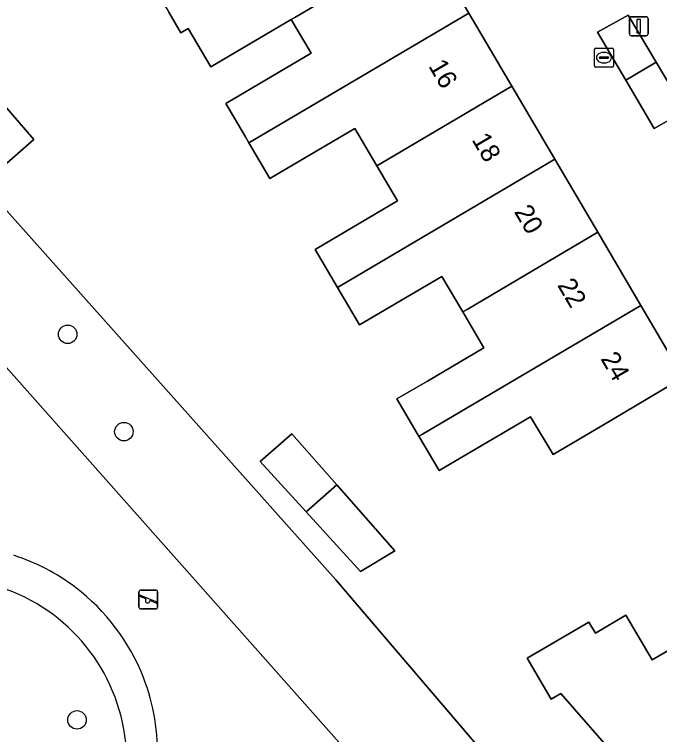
# Model space of a CAD drawing. Extents: x 161771 to 163125, y 382475 to 383179.
# Drawn here: x 162165.3 to 162199.39, y 382820.27 to 382858.33 of the extents above; entities that cross this region are included whole.
import ezdxf

# ---------------------------------------------------------------- set-up
doc = ezdxf.new("R2010")
doc.units = 0
for name, color, linetype in [('IMGEO_Boom', 7, 'Continuous'), ('IMGEO_Erf', 7, 'Continuous'), ('IMGEO_Groenvoorziening', 7, 'Continuous'), ('IMGEO_Kolk', 7, 'Continuous'), ('IMGEO_Lichtmast', 7, 'Continuous'), ('IMGEO_Pand', 7, 'Continuous'), ('IMGEO_Pand_nummerreeks', 7, 'Continuous'), ('IMGEO_Speelvoorziening', 7, 'Continuous'), ('IMGEO_Voetpad_halfverhard', 7, 'Continuous'), ('IMGEO_Woonerf_open', 7, 'Continuous')]:
    doc.layers.add(name, color=color, linetype=linetype)

msp = doc.modelspace()

# ---------------------------------------------------------------- linework, layer by layer
at = {"layer": 'IMGEO_Boom'}
for centre in [(162168.118, 382841.429), (162171.086, 382836.283), (162168.61, 382821.049)]:
    msp.add_circle(centre, 0.489, dxfattribs=at)
at = {"layer": 'IMGEO_Erf'}
for points in [[(162162.488, 382852.636), (162159.556, 382855.962), (162156.169, 382859.803), (162158.065, 382861.237), (162161.317, 382857.492), (162164.213, 382854.157), (162166.332, 382851.716), (162164.615, 382850.225)], [(162182.332, 382833.479), (162185.409, 382829.991), (162183.59, 382828.899), (162180.709, 382832.047), (162178.282, 382834.7), (162179.953, 382836.175)]]:
    msp.add_lwpolyline(points, close=True, dxfattribs=at)
for points in [[(162200.639, 382839.145), (162196.339, 382836.596), (162193.767, 382835.071), (162192.569, 382837.074), (162187.738, 382834.234), (162186.673, 382836.04), (162186.583, 382836.193), (162185.512, 382838.009), (162187.129, 382838.954), (162190.108, 382840.711), (162188.99, 382842.607), (162187.879, 382844.491), (162183.533, 382841.928), (162182.369, 382843.902), (162181.187, 382845.906), (162185.547, 382848.477), (162184.453, 382850.332), (162183.286, 382852.312), (162178.802, 382849.668), (162177.694, 382851.547), (162177.504, 382851.869), (162176.464, 382853.632), (162180.976, 382856.293), (162179.93, 382858.067), (162175.676, 382855.559), (162174.479, 382857.589), (162174.102, 382857.366), (162173.459, 382858.456)], [(162159.952, 382853.491), (162182.282, 382828.451), (162195.867, 382812.544)], [(162197.177, 382818.993), (162194.176, 382822.44), (162193.668, 382822.141), (162192.394, 382824.304), (162195.652, 382826.221), (162195.997, 382825.636), (162197.608, 382826.584), (162199.003, 382824.215), (162200.789, 382825.266)]]:
    msp.add_lwpolyline(points, dxfattribs=at)
at = {"layer": 'IMGEO_Groenvoorziening'}
for points in [[(162199.207, 382855.812), (162197.735, 382858.29), (162196.11, 382857.398), (162197.603, 382854.86)], [(162197.603, 382854.86), (162199.107, 382852.304), (162200.74, 382853.233), (162199.207, 382855.812)], [(162159.952, 382853.491), (162155.99, 382849.684), (162166.257, 382838.115), (162191.304, 382809.893), (162195.867, 382812.544), (162182.282, 382828.451)]]:
    msp.add_lwpolyline(points, close=True, dxfattribs=at)
msp.add_lwpolyline([(162177.167, 382803.833), (162179.999, 382803.256), (162175.528, 382810.819), (162182.789, 382815.147), (162187.315, 382807.576), (162189.983, 382809.126), (162191.304, 382809.893), (162166.257, 382838.115), (162155.99, 382849.684)], dxfattribs=at)
for centre, radius, start, end in [((162161.895, 382819.315), 10.966, 52.7531, 72.0693), ((162161.549, 382818.855), 9.685, 5.9133, 71.9775), ((162161.878, 382819.293), 10.994, 21.3654, 52.7521), ((162161.872, 382819.298), 10.997, 357.5149, 21.3309)]:
    msp.add_arc(centre, radius, start, end, dxfattribs=at)
at = {"layer": 'IMGEO_Kolk'}
for p, q in [((162195.953, 382855.621), (162195.953, 382856.473)), ((162196.028, 382856.547), (162196.88, 382856.547)), ((162196.954, 382856.473), (162196.954, 382855.621)), ((162196.212, 382856.041), (162196.212, 382856.053)), ((162196.255, 382856.09), (162196.653, 382856.09)), ((162196.441, 382856.327), (162196.466, 382856.327)), ((162196.696, 382856.053), (162196.696, 382856.041)), ((162196.65, 382856.004), (162196.252, 382856.004)), ((162196.464, 382855.767), (162196.439, 382855.767)), ((162196.88, 382855.547), (162196.028, 382855.547))]:
    msp.add_line(p, q, dxfattribs=at)
for points in [[(162195.953, 382855.621), (162195.953, 382856.473)], [(162196.028, 382856.547), (162196.88, 382856.547)], [(162196.954, 382856.473), (162196.954, 382855.621)], [(162196.88, 382855.547), (162196.028, 382855.547)]]:
    msp.add_lwpolyline(points, dxfattribs=at)
for centre, radius, start, end in [((162196.03, 382856.471), 0.0765, 91.552, 178.448), ((162196.03, 382856.471), 0.0765, 91.552, 178.448), ((162196.878, 382856.471), 0.0765, 1.552, 88.448), ((162196.878, 382856.471), 0.0765, 1.552, 88.448), ((162196.252, 382856.05), 0.0403, 85.8775, 175.7526), ((162196.249, 382856.04), 0.0366, 178.938, 274.7102), ((162196.653, 382856.047), 0.043, 264.8664, 352.4533), ((162196.657, 382856.052), 0.0386, 1.7309, 96.639), ((162196.03, 382855.623), 0.0765, 181.552, 268.448), ((162196.03, 382855.623), 0.0765, 181.552, 268.448), ((162196.878, 382855.623), 0.0765, 271.552, 358.448), ((162196.878, 382855.623), 0.0765, 271.552, 358.448)]:
    msp.add_arc(centre, radius, start, end, dxfattribs=at)
for centre, major_axis, ratio, start_param, end_param in [((162196.44, 382856.047), (-0.387, 0.002), 0.722429, 4.712389, 7.853982), ((162196.465, 382856.047), (-0.39, 0.002), 0.717154, 1.570796, 4.712389)]:
    msp.add_ellipse(centre, major_axis=major_axis, ratio=ratio, start_param=start_param, end_param=end_param, dxfattribs=at)
at = {"layer": 'IMGEO_Lichtmast'}
for p, q in [((162197.794, 382857.309), (162197.794, 382858.109)), ((162197.794, 382858.109), (162197.794, 382857.309)), ((162197.894, 382858.209), (162198.684, 382858.209)), ((162198.684, 382858.209), (162197.894, 382858.209)), ((162198.784, 382858.109), (162198.784, 382857.309)), ((162198.784, 382857.309), (162198.784, 382858.109)), ((162198.684, 382857.209), (162197.894, 382857.209)), ((162197.894, 382857.209), (162198.684, 382857.209))]:
    msp.add_line(p, q, dxfattribs=at)
msp.add_lwpolyline([(162198.214, 382858.084), (162198.364, 382858.084), (162198.364, 382857.334), (162198.214, 382857.334), (162198.214, 382858.084)], dxfattribs=at)
for centre, start, end in [((162197.894, 382858.109), 90, 180), ((162197.894, 382858.109), 90, 180), ((162198.684, 382858.109), 0, 90), ((162198.684, 382858.109), 360, 90), ((162197.894, 382857.309), 180, 270), ((162197.894, 382857.309), 180, 270), ((162198.684, 382857.309), 270, 0), ((162198.684, 382857.309), 270, 0)]:
    msp.add_arc(centre, 0.1, start, end, dxfattribs=at)
at = {"layer": 'IMGEO_Pand'}
for points in [[(162187.046, 382862.263), (162184.775, 382866.125), (162173.199, 382859.298), (162173.024, 382859.195), (162173.459, 382858.456), (162174.102, 382857.366), (162174.479, 382857.589), (162175.676, 382855.559), (162179.93, 382858.067), (162180.112, 382858.174)], [(162187.046, 382862.263), (162180.112, 382858.174), (162179.93, 382858.067), (162180.976, 382856.293), (162176.464, 382853.632), (162177.504, 382851.869), (162177.694, 382851.547), (162189.316, 382858.402)], [(162184.453, 382850.332), (162184.666, 382850.458), (162191.587, 382854.54), (162189.316, 382858.402), (162177.694, 382851.547), (162178.802, 382849.668), (162183.286, 382852.312)], [(162184.453, 382850.332), (162185.547, 382848.477), (162181.187, 382845.906), (162182.369, 382843.902), (162193.858, 382850.678), (162191.587, 382854.54), (162184.666, 382850.458)], [(162164.213, 382854.157), (162162.488, 382852.636), (162164.615, 382850.225), (162166.332, 382851.716)], [(162196.128, 382846.817), (162193.858, 382850.678), (162182.369, 382843.902), (162183.533, 382841.928), (162187.879, 382844.491), (162188.99, 382842.607), (162189.219, 382842.742)], [(162186.673, 382836.04), (162186.857, 382836.148), (162198.399, 382842.955), (162196.128, 382846.817), (162189.219, 382842.742), (162188.99, 382842.607), (162190.108, 382840.711), (162187.129, 382838.954), (162185.512, 382838.009), (162186.583, 382836.193)], [(162186.673, 382836.04), (162187.738, 382834.234), (162192.569, 382837.074), (162193.767, 382835.071), (162196.339, 382836.596), (162200.639, 382839.145), (162198.399, 382842.955), (162186.857, 382836.148)], [(162180.709, 382832.047), (162182.332, 382833.479), (162179.953, 382836.175), (162178.282, 382834.7)], [(162182.332, 382833.479), (162180.709, 382832.047), (162183.59, 382828.899), (162185.409, 382829.991)], [(162201.263, 382825.545), (162200.789, 382825.266), (162199.003, 382824.215), (162197.608, 382826.584), (162195.997, 382825.636), (162195.652, 382826.221), (162192.394, 382824.304), (162193.668, 382822.141), (162194.176, 382822.44), (162197.177, 382818.993), (162200.429, 382815.195), (162205.566, 382818.22)]]:
    msp.add_lwpolyline(points, close=True, dxfattribs=at)
at = {"layer": 'IMGEO_Speelvoorziening'}
for p, q in [((162171.979, 382827.912), (162172.769, 382827.912)), ((162172.769, 382827.912), (162171.979, 382827.912)), ((162171.879, 382827.012), (162171.879, 382827.812)), ((162171.879, 382827.812), (162171.879, 382827.012)), ((162172.262, 382827.44), (162171.923, 382827.577)), ((162171.948, 382827.637), (162172.824, 382827.284)), ((162172.869, 382827.812), (162172.869, 382827.012)), ((162172.869, 382827.012), (162172.869, 382827.812)), ((162172.8, 382827.224), (162172.46, 382827.361)), ((162172.769, 382826.912), (162171.979, 382826.912)), ((162171.979, 382826.912), (162172.769, 382826.912))]:
    msp.add_line(p, q, dxfattribs=at)
for centre, radius, start, end in [((162171.979, 382827.812), 0.1, 90, 180), ((162171.979, 382827.812), 0.1, 90, 180), ((162172.769, 382827.812), 0.1, 0, 90), ((162172.769, 382827.812), 0.1, 360, 90), ((162171.936, 382827.607), 0.0327, 68.078, 248.078), ((162172.341, 382827.35), 0.12, 130.9928, 5.1632), ((162172.812, 382827.254), 0.0327, 248.078, 68.078), ((162171.979, 382827.012), 0.1, 180, 270), ((162171.979, 382827.012), 0.1, 180, 270), ((162172.769, 382827.012), 0.1, 270, 0), ((162172.769, 382827.012), 0.1, 270, 0)]:
    msp.add_arc(centre, radius, start, end, dxfattribs=at)
at = {"layer": 'IMGEO_Voetpad_halfverhard'}
for centre, radius, start, end in [((162161.895, 382819.315), 10.966, 52.7531, 72.0693), ((162161.549, 382818.855), 9.685, 5.9133, 71.9775), ((162161.878, 382819.293), 10.994, 21.3654, 52.7521), ((162161.872, 382819.298), 10.997, 357.5149, 21.3309)]:
    msp.add_arc(centre, radius, start, end, dxfattribs=at)
at = {"layer": 'IMGEO_Woonerf_open'}
msp.add_lwpolyline([(162165.055, 382899.707), (162166.964, 382896.454), (162172.68, 382886.686), (162172.685, 382886.678), (162173.22, 382885.778), (162175.693, 382881.572), (162177.964, 382877.71), (162180.234, 382873.849), (162182.505, 382869.987), (162184.775, 382866.125), (162187.046, 382862.263), (162189.316, 382858.402), (162191.587, 382854.54), (162193.858, 382850.678), (162196.128, 382846.817), (162198.399, 382842.955), (162200.639, 382839.145), (162201.172, 382838.24), (162201.613, 382837.491), (162204.092, 382838.951)], dxfattribs=at)
msp.add_lwpolyline([(162197.603, 382854.86), (162196.11, 382857.398), (162197.735, 382858.29), (162199.207, 382855.812), (162200.74, 382853.233), (162199.107, 382852.304)], close=True, dxfattribs=at)

# ---------------------------------------------------------------- texts
at = {"layer": 'IMGEO_Pand_nummerreeks'}
for s, p in [('16', (162187.156, 382855.604)), ('18', (162189.443, 382851.714)), ('20', (162191.682, 382847.907)), ('22', (162193.964, 382844.026)), ('24', (162196.25, 382840.137))]:
    msp.add_text(s, height=1, rotation=300.4544, dxfattribs=at).set_placement(p)

doc.saveas('drawing.dxf')
